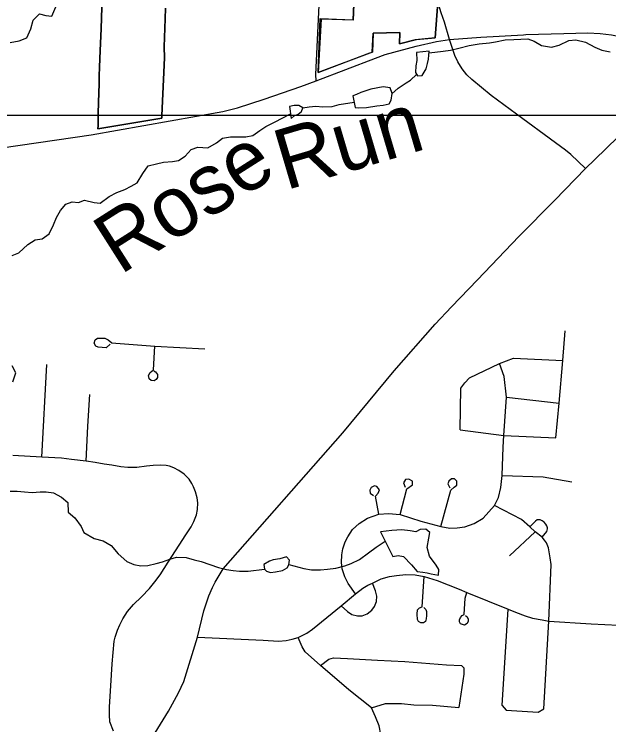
# Model space of a CAD drawing. Extents: x 114604 to 551442, y 316898 to 567001.
# Drawn here: x 253389 to 258313, y 425389 to 431276 of the extents above; entities that cross this region are included whole.
import ezdxf

# ---------------------------------------------------------------- set-up
doc = ezdxf.new("R2010")
doc.units = 0
for name, color, linetype in [('GE_P_Alignment_1000_Stations', 7, 'Continuous'), ('GE_P_Alignment_100_Cardinal_Points', 7, 'Continuous'), ('GE_P_Alignment_100_Stations', 7, 'Continuous'), ('GE_P_Alignment_500_Bearings', 7, 'Continuous'), ('MT_X_Edge_Line', 7, 'Continuous'), ('PM_P_Cells', 7, 'Continuous'), ('PM_P_Stop_Line', 7, 'Continuous')]:
    doc.layers.add(name, color=color, linetype=linetype)

msp = doc.modelspace()

# ---------------------------------------------------------------- linework, layer by layer
at = {"layer": 'GE_P_Alignment_1000_Stations'}
msp.add_line((258120.4, 429998.6), (258195.9, 430072.1), dxfattribs=at)
for points in [[(258195.9, 430072.1), (258577.1, 430443.4), (258640.9, 430487.2), (258744.8, 430558.5), (258991.1, 430714.1), (259149.6, 430809.2)], [(253655.9, 423792), (253738.7, 423978.6), (253806.5, 424144.7), (253985.5, 424447.6), (254283.3, 424905.1), (254432.3, 425121.9), (254668, 425500.9), (254750, 425654.8), (254794.7, 425749.2), (254906.5, 426114.7), (254960, 426333), (254999.5, 426457), (255031.2, 426527.2), (255053.8, 426570.4), (255120.2, 426681.1), (256110, 427807.3), (256535.6, 428322.3), (256875.5, 428708.2), (257011.5, 428852.2), (257224.3, 429075.3), (257567.9, 429435.4), (257864.6, 429735.4), (258120.4, 429998.6)]]:
    msp.add_lwpolyline(points, dxfattribs=at)
at = {"layer": 'GE_P_Alignment_100_Cardinal_Points'}
for p, q in [((253617.6, 427607.5), (253659.2, 428374.9)), ((257466.3, 428102.3), (257900.5, 428052.7)), ((257490.2, 426788.2), (257704.2, 426988.4)), ((257430.5, 425549.1), (257479.4, 426346.8)), ((257776.1, 425520.8), (257815.6, 426247.5))]:
    msp.add_line(p, q, dxfattribs=at)
for points in [[(255890.5, 430725.4), (255886.1, 430775.5), (255912.1, 431294), (255956.5, 432196.5)], [(256993.5, 431065.7), (256951.8, 431210.7), (256924.5, 431286.4), (256901.1, 431367.6), (256899.6, 431372.7)], [(258120.4, 429998.6), (257997.1, 430112.7), (257953.1, 430149.5), (257872.5, 430211.3), (257549.5, 430447.8), (257337.6, 430603.5), (257178.9, 430736.3), (257137, 430774.7), (257098.9, 430824), (257061.8, 430881.2), (257038.6, 430933.6), (256993.5, 431065.7)], [(257874.3, 427767.1), (257900.5, 428052.7), (257931.4, 428407.9), (257950.7, 428652.2)], [(254184.4, 428543), (254151.6, 428513.3), (254085.4, 428516.4), (254064.1, 428525.7), (254052.1, 428550.3), (254059, 428577.6), (254079, 428593.1), (254109.7, 428592.1), (254140.4, 428591.1), (254167.6, 428577.2), (254197.3, 428552.6), (254229.7, 428550.1)], [(254229.7, 428550.1), (254554.1, 428525.7), (254966.2, 428505)], [(254505.7, 428259.4), (254500.3, 428282), (254514.3, 428307), (254542.5, 428329.6), (254554.1, 428525.7)], [(256215.2, 426475.2), (256155.4, 426560.9), (256126.7, 426615.8), (256106.1, 426680.2), (256100.3, 426732.7), (256102.6, 426795.9), (256111.6, 426845.7), (256130, 426903.7), (256151.2, 426946.8), (256191.2, 427006.3), (256244.6, 427057.8), (256314.2, 427101.4), (256408.1, 427133), (256487.4, 427138.9), (256585.7, 427130.2), (256756.9, 427075), (256922.6, 427033.2), (256995.4, 427018.9), (257055.9, 427022), (257121.7, 427029.2), (257196.8, 427058), (257271.8, 427101.6), (257366.6, 427207.2), (257398.4, 427273.3), (257417.9, 427354.2), (257429.3, 427453.8), (257438.4, 427687.9), (257444.4, 427784.7), (257466.3, 428102.3), (257445.2, 428273.9), (257408.1, 428382.6)], [(257119.3, 428221.2), (257158.2, 428263.7), (257408.1, 428382.6), (257524.5, 428426.1), (257931.4, 428407.9)], [(254544.9, 428321.3), (254558, 428312), (254574.7, 428292), (254574.8, 428267.2), (254564.3, 428249.5), (254547.9, 428238.7), (254523.1, 428240.9), (254506.4, 428256.1), (254505.7, 428259.4)], [(257083, 427832.2), (257086.5, 428178.8), (257119.3, 428221.2)], [(253985, 427572.6), (253999.2, 427864), (254013.9, 428126.2)], [(257083, 427832.2), (257444.4, 427784.7), (257874.3, 427767.1)], [(254210.4, 425336.2), (254182.2, 425413.8), (254177, 425470.6), (254178.1, 425533.9), (254194, 425803.3), (254199.9, 425894.2), (254217.5, 426082.7), (254226.3, 426115.6), (254244, 426174), (254263.3, 426218.4), (254287.6, 426266.2), (254327.5, 426326.8), (254376.2, 426386.6), (254443.8, 426450.3), (254510.2, 426519.3), (254554.5, 426573), (254598.4, 426632.4), (254664, 426735.2), (254754.7, 426876.9), (254811.2, 426962), (254855, 427029.9), (254877.2, 427074.3), (254897.6, 427128.6), (254907.3, 427173.8), (254908.6, 427228), (254903.3, 427269.7), (254891.2, 427318), (254874.3, 427361.3), (254860.7, 427389.6), (254837.1, 427424.4), (254797.6, 427464.2), (254751.5, 427497.2), (254710.4, 427519.4), (254675.3, 427530.9), (254646.9, 427536.5), (254596.8, 427539.5), (254540.1, 427537.4), (254485.1, 427531.2), (254404.2, 427521.4), (254329.1, 427521.7), (254273.2, 427527.1), (254198.8, 427539.1), (254133.6, 427549.5), (254060.1, 427561.5), (253985, 427572.6), (253864.7, 427588.4), (253781.2, 427597), (253617.6, 427607.5), (253377.2, 427619.1)], [(257429.3, 427453.8), (257769.6, 427442.3), (258007.9, 427401.8)], [(256585.7, 427130.2), (256640.6, 427343.1), (256686.1, 427378.4), (256685.9, 427408), (256657.5, 427425.3), (256627.9, 427422.4), (256613.4, 427394.1), (256627.1, 427356.5)], [(256922.6, 427033.2), (257003.9, 427332.3), (257033.3, 427356.7), (257054.7, 427375.7), (257053.1, 427408), (257035.5, 427426.7), (257011.2, 427427.9), (256987.2, 427407.5), (256979.2, 427386), (256995.6, 427351.1)], [(256408.1, 427133), (256381.5, 427283.4), (256404.2, 427307.8), (256413.4, 427334.8), (256393, 427364.2), (256371.5, 427369.4), (256346, 427355.8), (256332.7, 427332.8), (256335.6, 427307.3), (256364, 427288.7)], [(257815.6, 426247.5), (257836.8, 426718), (257827.7, 426773.6), (257812.9, 426855.8), (257795.9, 426895.9), (257780.6, 426917.9), (257762.2, 426942.6), (257704.2, 426988.4), (257658.9, 427028.6), (257590.1, 427089.7), (257366.6, 427207.2)], [(257762.2, 426942.6), (257800.3, 426991.4), (257803.4, 427002.2), (257804.6, 427012.3), (257804.6, 427021.8), (257800.6, 427037.6), (257792.3, 427052.7), (257777.7, 427067.1), (257759.9, 427079.7), (257743.4, 427086.5), (257730.8, 427087), (257718.8, 427086.3), (257705.6, 427077.4), (257658.9, 427028.6)], [(255741.7, 426111.3), (255812.7, 426148.2), (255858.9, 426180.8), (256097.5, 426374.9), (256215.2, 426475.2), (256276.1, 426522.1), (256318.2, 426547.3), (256357.1, 426563.7), (256428.1, 426597.5), (256496.6, 426617.3), (256553.6, 426626.9), (256633, 426634.4), (256710.1, 426631.9), (256783.5, 426618.6), (256891.7, 426583.9), (257073.4, 426512.7), (257137.6, 426484.6), (257479.4, 426346.8), (257540.3, 426321.9), (257621, 426292.3), (257681.2, 426272.7), (257760, 426257.8), (257815.6, 426247.5), (258167.4, 426226.9), (258846.6, 426193.1)], [(256782.3, 426360.2), (256796.3, 426344.9), (256803.3, 426328), (256804.3, 426294.8), (256800.7, 426267.8), (256793.9, 426246.2), (256777, 426235.3), (256755.4, 426235.1), (256737.6, 426244.3), (256727.5, 426262.7), (256724.8, 426305.9), (256729.2, 426340.6), (256746, 426359.2), (256766.8, 426367.8), (256783.5, 426618.6)], [(256097.5, 426374.9), (256148.4, 426326.8), (256184.8, 426304.2), (256232.7, 426292.4), (256269.6, 426292.5), (256312.6, 426309.2), (256350, 426339.7), (256373.3, 426370.1), (256387.8, 426409.3), (256391.5, 426455.6), (256381.8, 426500), (256357.1, 426563.7)], [(257125.9, 426294.1), (257139.1, 426283.4), (257148.4, 426265), (257148.6, 426248.8), (257138.7, 426227.9), (257117.2, 426215.4), (257084.7, 426226.7), (257076.1, 426241.3), (257076, 426258.3), (257083.6, 426278.4), (257099.7, 426294.7), (257115, 426302.5), (257124.1, 426438.3), (257137.6, 426484.6)], [(254906.5, 426114.7), (255451.3, 426089.1), (255577.8, 426081.9), (255639.7, 426086.4), (255692, 426097.6), (255741.7, 426111.3)], [(256359.9, 423567.5), (256378, 423856.4), (256373.1, 424067.9), (256323.2, 424472.1), (256308.3, 424680.2), (256315.5, 424846.5), (256333.1, 424955.7), (256365.8, 425080.2), (256433.5, 425230.1), (256425, 425309.1), (256410.8, 425381.1), (256380.1, 425456.5), (256347.1, 425529.6), (256159.4, 425680.1), (255926.3, 425880.9), (255799.4, 425992.9), (255773, 426034.2), (255741.7, 426111.3)], [(255926.3, 425880.9), (255993.8, 425933.1), (256032.1, 425944.3), (256149.9, 425938.3), (256248.6, 425933.5), (256396.6, 425925), (256622.7, 425912.9), (256968.1, 425885.3), (257094.2, 425879.3), (257112.1, 425860.3), (257111.1, 425808.2), (257072.1, 425532.4)], [(256347.1, 425529.6), (256463.6, 425565), (256596.5, 425564.6), (256699.3, 425555.8), (256852.7, 425551.4), (257072.1, 425532.4)], [(257430.5, 425549.1), (257461.6, 425509.2), (257727, 425492.7), (257776.1, 425520.8)]]:
    msp.add_lwpolyline(points, dxfattribs=at)
at = {"layer": 'GE_P_Alignment_100_Stations'}
for points in [[(256214.1, 431685.8), (256196.4, 431227.5), (255931, 431235.3), (255906.5, 430793.6), (256334.6, 430955), (256354.4, 430961.9), (256362.4, 431118.3), (256583.1, 431123.9), (256578.6, 431029.5), (256721.7, 431066.3), (256874.3, 431080.9), (256962.2, 432261)], [(256962.2, 432261), (256874.3, 431080.9), (256708.7, 431064.3), (256578.6, 431029.5), (256583.1, 431123.9), (256362.4, 431118.3), (256354.9, 430960.9), (255906.5, 430793.6), (255921.4, 431240.7), (256196.4, 431230.1), (256214.1, 431688.4)], [(254114.9, 431333.6), (254108.2, 431153.9), (254101.6, 430976.2), (254099.1, 430906.2), (254096.5, 430836.3), (254093.9, 430766.4), (254091.3, 430696.4), (254089.6, 430626.5), (254085.5, 430455.3), (254082.9, 430350.4), (254082.5, 430327.3), (254610.5, 430415.1), (254610.1, 430438.2), (254632.2, 430915.7), (254629.6, 431006.3), (254633.1, 431083.8), (254639, 431236.7), (254642.4, 431327)], [(254642.4, 431327), (254639, 431236.7), (254633.1, 431083.8), (254629.6, 431006.3), (254632.2, 430915.7), (254610.1, 430438.2), (254610.5, 430415.1), (254082.5, 430327.3), (254082.9, 430350.4), (254085.5, 430455.3), (254089.6, 430626.5), (254091.3, 430696.4), (254093.9, 430766.4), (254096.5, 430836.3), (254099.1, 430906.2), (254101.6, 430976.2), (254108.2, 431153.9), (254114.9, 431333.6)]]:
    msp.add_lwpolyline(points, dxfattribs=at)
at = {"layer": 'GE_P_Alignment_500_Bearings'}
msp.add_lwpolyline([(184305.2, 516815.5), (260150, 516815.5), (260150, 430435.7), (184305.2, 430435.7)], close=True, dxfattribs=at)
for points in [[(256381.7, 430911.8), (256460.3, 430941.6), (256718.9, 431010.8), (256887.1, 431049.5), (256993.5, 431065.7), (257253.7, 431086.9), (257605.6, 431106.4), (257626.8, 431107.1)], [(257626.8, 431107.1), (257939.5, 431117.5), (258140, 431122.7), (258240.8, 431115.5), (258334.6, 431105.4), (258428, 431084.9), (258574.5, 431048.4), (258775.9, 430995.9)], [(252844.9, 430109.5), (253130.9, 430147.6), (254026.4, 430277.1), (255117.4, 430471), (255237.2, 430499.2), (255457.8, 430571.2), (255761.7, 430678.5), (255890.5, 430725.4), (256381.7, 430911.8)]]:
    msp.add_lwpolyline(points, dxfattribs=at)
at = {"layer": 'MT_X_Edge_Line'}
for points in [[(256721.7, 430959.4), (256721.8, 430893.3), (256713.8, 430849.1), (256711.8, 430793), (256727.9, 430765), (256768, 430767.1), (256800, 430823.2), (256812, 430867.3), (256819.9, 430903.4), (256825.9, 430969.5)], [(256825.9, 430969.5), (256721.7, 430959.4)], [(256211.2, 430501.9), (256243.2, 430499.9), (256307.3, 430504), (256391.5, 430516.1), (256445.6, 430522.2), (256493.7, 430532.3), (256509.7, 430564.3), (256517.6, 430620.5), (256501.6, 430666.5), (256445.4, 430674.5), (256343.3, 430654.3), (256259.1, 430628.2), (256223.1, 430610.1), (256193, 430600)], [(256193, 430600), (256211.2, 430501.9)], [(255682.2, 430413), (255708.3, 430435.1), (255740.3, 430447.2), (255768.3, 430469.3), (255780.3, 430501.3), (255746.3, 430519.3), (255706.2, 430519.3), (255668.1, 430511.2)], [(255668.1, 430511.2), (255682.2, 430413)], [(256523.3, 426784.8), (256567.4, 426792.8), (256613.5, 426782.9), (256677.7, 426714.8), (256725.9, 426658.8), (256771.9, 426654.8), (256810, 426646.9), (256842.1, 426640.9), (256902.2, 426628.9), (256906.2, 426677), (256884.1, 426711.1), (256827.9, 426785.2), (256809.8, 426857.3), (256821.8, 426935.5), (256831.8, 426981.6), (256797.7, 427009.6), (256751.6, 427007.5), (256713.5, 426987.4), (256667.4, 426995.4), (256599.3, 427005.3), (256517.1, 426999.2), (256423, 426987.1)], [(256423, 426987.1), (256523.3, 426784.8)], [(255461.4, 426679.2), (255479.4, 426661.2), (255511.5, 426651.3), (255553.6, 426655.3), (255609.7, 426667.4), (255649.7, 426689.5), (255663.7, 426713.6), (255667.7, 426753.7), (255643.6, 426779.7), (255587.6, 426763.6), (255533.5, 426755.5), (255503.4, 426745.4), (255457.3, 426717.3)], [(255457.3, 426717.3), (255461.4, 426679.2)]]:
    msp.add_lwpolyline(points, dxfattribs=at)
at = {"layer": 'PM_P_Cells'}
for points in [[(253355.2, 431041.4), (253429.3, 431055.5), (253493.4, 431079.7), (253525.4, 431153.8), (253547.3, 431228), (253599.4, 431278.2), (253651.5, 431264.2), (253701.6, 431260.3), (253733.6, 431338.5)], [(256824.7, 430955.9), (256940.1, 430969.7), (257002.2, 430977.8), (257070.3, 430995.9), (257156.5, 431018), (257240.6, 431030.1), (257324.8, 431038.3), (257374.9, 431046.3), (257455, 431062.5), (257527.1, 431066.6), (257583.2, 431070.6), (257641.3, 431070.7), (257695.5, 431052.7), (257755.6, 431016.7), (257837.8, 431002.8), (257901.9, 431018.9), (257982, 431057.1), (258040.1, 431063.2), (258120.3, 431043.2), (258196.5, 431003.2), (258254.6, 430979.3), (258324.7, 430965.3)], [(256517.1, 430616.7), (256569.7, 430662.6), (256633.8, 430708.8), (256669.8, 430728.9), (256721.1, 430776.8)], [(255779.6, 430499.3), (255830.4, 430507.4), (255886.5, 430513.5), (255944.6, 430507.5), (256022.8, 430511.6), (256078.9, 430527.7), (256202.8, 430547.1)], [(254854.9, 430155.5), (254909, 430175.6), (254991.1, 430167.7), (255063.3, 430209.9), (255113.3, 430250), (255179.4, 430260.1), (255307.7, 430260.3), (255363.8, 430272.4), (255421.8, 430312.5), (255471.9, 430346.7), (255544, 430380.8), (255676.7, 430451.5)], [(253370.9, 429275.9), (253427, 429300), (253503.1, 429368.3), (253563.1, 429406.4), (253619.2, 429414.5), (253677.3, 429456.7), (253713.3, 429530.9), (253739.3, 429591), (253773.3, 429651.2), (253817.3, 429703.3), (253869.4, 429721.4), (253921.5, 429717.5), (253971.6, 429735.6), (254051.8, 429715.7), (254101.9, 429711.7), (254174, 429765.9), (254240.1, 429800.1), (254304.2, 429824.2), (254358.2, 429852.3), (254408.3, 429880.4), (254454.3, 429956.6), (254498.3, 430018.8), (254568.5, 430036.9), (254624.6, 430049), (254700.7, 430057.1), (254750.8, 430065.2), (254804.9, 430101.3), (254854.9, 430155.5)], [(253377.9, 428231.8), (253401.9, 428306), (253371.7, 428364.1)], [(253356.7, 427324), (253412.8, 427324), (253474.9, 427320.1), (253537, 427314.2), (253603.2, 427318.2), (253653.3, 427320.3), (253713.4, 427310.4), (253779.6, 427274.4), (253831.7, 427230.4), (253835.8, 427150.2), (253891.9, 427104.2), (253942.1, 427032.1), (253964.2, 426982), (254050.4, 426932), (254124.6, 426914.1), (254190.7, 426874.1), (254248.9, 426806), (254321.1, 426742), (254379.2, 426718), (254437.4, 426706), (254495.5, 426710.1), (254565.6, 426726.2), (254617.7, 426738.3), (254677.8, 426760.4), (254733.9, 426778.6), (254812, 426774.6), (254878.2, 426754.7), (254936.3, 426740.7), (255080.6, 426692.8), (255146.8, 426674.8), (255200.9, 426666.9), (255255, 426663), (255325.1, 426663.1), (255461.4, 426679.2)], [(255664.1, 426717), (255788, 426683.7), (255850.1, 426673.7), (255924.3, 426673.8), (255984.4, 426677.9), (256052.5, 426686), (256126.7, 426706.1), (256180.7, 426726.2), (256248.8, 426758.4), (256322.9, 426812.6), (256387, 426860.8), (256461.2, 426909.9)]]:
    msp.add_lwpolyline(points, dxfattribs=at)

# ---------------------------------------------------------------- texts
at = {"layer": 'PM_P_Stop_Line'}
for s, height, rotation, p in [('Run', 499.98, 16.47652, (255635.7, 429815.7)), ('Rose', 500, 32.47427, (254265.8, 429111.1))]:
    msp.add_text(s, height=height, rotation=rotation, dxfattribs=at).set_placement(p)

doc.saveas('drawing.dxf')
